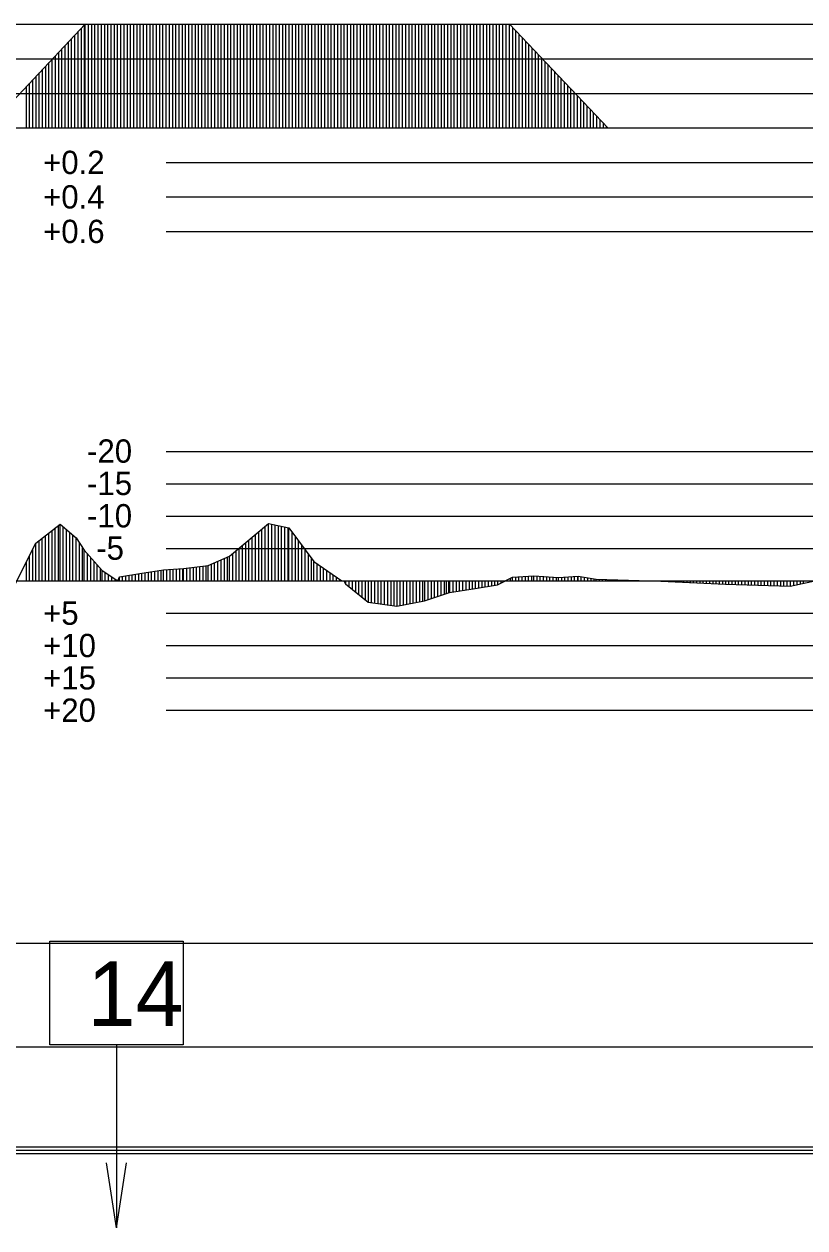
# Model space of a CAD drawing. Extents: x 2 to 10148, y 0 to 380.
# Drawn here: x 6401 to 6461.3, y 192 to 285 of the extents above; entities that cross this region are included whole.
import ezdxf

# ---------------------------------------------------------------- set-up
doc = ezdxf.new("R2010")
doc.units = 0
for name, color, linetype in [('POSUN_CARA', 7, 'Continuous'), ('POSUN_RASTR', 7, 'Continuous'), ('POSUN_TEXT', 7, 'Continuous'), ('RYCHL_RASTR', 7, 'Continuous'), ('SLOUPEC', 7, 'Continuous'), ('ZRYCHL_CARA', 7, 'Continuous'), ('ZRYCHL_RASTR', 7, 'Continuous'), ('ZRYCHL_TEXT', 7, 'Continuous')]:
    doc.layers.add(name, color=color, linetype=linetype)

msp = doc.modelspace()

# ---------------------------------------------------------------- linework, layer by layer
at = {"layer": 'POSUN_CARA'}
for p, q in [((6401.943, 244.91), (6403.809, 246.366)), ((6402.943, 242), (6402.943, 245.69)), ((6403.193, 242), (6403.193, 245.886)), ((6403.443, 242), (6403.443, 246.081)), ((6403.693, 242), (6403.693, 246.276)), ((6403.809, 246.366), (6405.055, 245.314)), ((6403.809, 242), (6403.809, 246.366)), ((6404.059, 242), (6404.059, 246.155)), ((6404.309, 242), (6404.309, 245.944)), ((6404.559, 242), (6404.559, 245.733)), ((6416.9, 243.909), (6419.92, 246.415)), ((6419.15, 242), (6419.15, 245.776)), ((6419.4, 242), (6419.4, 245.983)), ((6419.65, 242), (6419.65, 246.191)), ((6419.9, 242), (6419.9, 246.398)), ((6419.92, 246.415), (6421.486, 246.091)), ((6419.92, 242), (6419.92, 246.415)), ((6420.17, 242), (6420.17, 246.363)), ((6420.42, 242), (6420.42, 246.312)), ((6420.67, 242), (6420.67, 246.26)), ((6420.92, 242), (6420.92, 246.208)), ((6421.17, 242), (6421.17, 246.156)), ((6421.42, 242), (6421.42, 246.105)), ((6421.486, 246.091), (6423.413, 243.502)), ((6421.486, 242), (6421.486, 246.091)), ((6421.736, 242), (6421.736, 245.755)), ((6399.965, 240.975), (6401.943, 244.91)), ((6401.943, 242), (6401.943, 244.91)), ((6402.193, 242), (6402.193, 245.105)), ((6402.443, 242), (6402.443, 245.3)), ((6402.693, 242), (6402.693, 245.495)), ((6404.809, 242), (6404.809, 245.522)), ((6405.055, 245.314), (6405.685, 244.379)), ((6405.055, 242), (6405.055, 245.314)), ((6405.305, 242), (6405.305, 244.943)), ((6417.9, 242), (6417.9, 244.739)), ((6418.15, 242), (6418.15, 244.946)), ((6418.4, 242), (6418.4, 245.154)), ((6418.65, 242), (6418.65, 245.361)), ((6418.9, 242), (6418.9, 245.569)), ((6421.986, 242), (6421.986, 245.419)), ((6422.236, 242), (6422.236, 245.084)), ((6422.486, 242), (6422.486, 244.748)), ((6401.465, 242), (6401.465, 243.958)), ((6401.715, 242), (6401.715, 244.456)), ((6405.555, 242), (6405.555, 244.572)), ((6405.685, 244.379), (6407.058, 242.788)), ((6405.685, 242), (6405.685, 244.379)), ((6405.935, 242), (6405.935, 244.089)), ((6406.185, 242), (6406.185, 243.799)), ((6415.249, 243.179), (6416.9, 243.909)), ((6416.499, 242), (6416.499, 243.732)), ((6416.749, 242), (6416.749, 243.843)), ((6416.9, 242), (6416.9, 243.909)), ((6417.15, 242), (6417.15, 244.117)), ((6417.4, 242), (6417.4, 244.324)), ((6417.65, 242), (6417.65, 244.532)), ((6422.736, 242), (6422.736, 244.412)), ((6422.986, 242), (6422.986, 244.076)), ((6423.236, 242), (6423.236, 243.74)), ((6401.215, 242), (6401.215, 243.461)), ((6406.435, 242), (6406.435, 243.51)), ((6406.685, 242), (6406.685, 243.22)), ((6406.935, 242), (6406.935, 242.93)), ((6410.131, 242.59), (6411.803, 242.854)), ((6411.631, 242), (6411.631, 242.827)), ((6411.803, 242.854), (6413.355, 242.94)), ((6411.803, 242), (6411.803, 242.854)), ((6412.053, 242), (6412.053, 242.868)), ((6412.303, 242), (6412.303, 242.881)), ((6412.553, 242), (6412.553, 242.895)), ((6412.803, 242), (6412.803, 242.909)), ((6413.053, 242), (6413.053, 242.923)), ((6413.303, 242), (6413.303, 242.937)), ((6413.355, 242.94), (6415.249, 243.179)), ((6413.355, 242), (6413.355, 242.94)), ((6413.605, 242), (6413.605, 242.971)), ((6413.855, 242), (6413.855, 243.003)), ((6414.105, 242), (6414.105, 243.035)), ((6414.355, 242), (6414.355, 243.066)), ((6414.605, 242), (6414.605, 243.098)), ((6414.855, 242), (6414.855, 243.13)), ((6415.105, 242), (6415.105, 243.161)), ((6415.249, 242), (6415.249, 243.179)), ((6415.499, 242), (6415.499, 243.29)), ((6415.749, 242), (6415.749, 243.4)), ((6415.999, 242), (6415.999, 243.511)), ((6416.249, 242), (6416.249, 243.622)), ((6423.413, 243.502), (6425.562, 242.007)), ((6423.413, 242), (6423.413, 243.502)), ((6423.663, 242), (6423.663, 243.328)), ((6423.913, 242), (6423.913, 243.154)), ((6424.163, 242), (6424.163, 242.981)), ((6424.413, 242), (6424.413, 242.807)), ((6407.058, 242.788), (6408.264, 241.998)), ((6407.058, 242), (6407.058, 242.788)), ((6407.308, 242), (6407.308, 242.624)), ((6407.558, 242), (6407.558, 242.46)), ((6407.808, 242), (6407.808, 242.296)), ((6408.058, 242), (6408.058, 242.133)), ((6408.264, 241.998), (6408.391, 242.308)), ((6408.264, 242), (6408.264, 241.998)), ((6408.391, 242.308), (6410.131, 242.59)), ((6408.391, 242), (6408.391, 242.308)), ((6408.641, 242), (6408.641, 242.349)), ((6408.891, 242), (6408.891, 242.389)), ((6409.141, 242), (6409.141, 242.43)), ((6409.391, 242), (6409.391, 242.47)), ((6409.641, 242), (6409.641, 242.511)), ((6409.891, 242), (6409.891, 242.551)), ((6410.131, 242), (6410.131, 242.59)), ((6410.381, 242), (6410.381, 242.63)), ((6410.631, 242), (6410.631, 242.669)), ((6410.881, 242), (6410.881, 242.708)), ((6411.131, 242), (6411.131, 242.748)), ((6411.381, 242), (6411.381, 242.787)), ((6424.663, 242), (6424.663, 242.633)), ((6424.913, 242), (6424.913, 242.459)), ((6425.163, 242), (6425.163, 242.285)), ((6425.413, 242), (6425.413, 242.111)), ((6425.716, 242), (6425.867, 241.762)), ((6425.716, 242), (6425.716, 242)), ((6425.867, 242), (6425.867, 241.762)), ((6426.117, 242), (6426.117, 241.557)), ((6426.367, 242), (6426.367, 241.351)), ((6426.617, 242), (6426.617, 241.146)), ((6426.867, 242), (6426.867, 240.941)), ((6427.117, 242), (6427.117, 240.736)), ((6427.367, 242), (6427.367, 240.531)), ((6427.594, 242), (6427.594, 240.344)), ((6427.844, 242), (6427.844, 240.31)), ((6428.094, 242), (6428.094, 240.276)), ((6428.344, 242), (6428.344, 240.242)), ((6428.594, 242), (6428.594, 240.208)), ((6428.844, 242), (6428.844, 240.174)), ((6429.094, 242), (6429.094, 240.139)), ((6429.344, 242), (6429.344, 240.105)), ((6429.594, 242), (6429.594, 240.071)), ((6429.811, 242), (6429.811, 240.042)), ((6430.061, 242), (6430.061, 240.09)), ((6430.311, 242), (6430.311, 240.139)), ((6430.561, 242), (6430.561, 240.188)), ((6430.811, 242), (6430.811, 240.237)), ((6431.061, 242), (6431.061, 240.286)), ((6431.311, 242), (6431.311, 240.335)), ((6431.561, 242), (6431.561, 240.384)), ((6431.811, 242), (6431.811, 240.433)), ((6431.963, 242), (6431.963, 240.462)), ((6432.213, 242), (6432.212, 240.544)), ((6432.463, 242), (6432.463, 240.626)), ((6432.713, 242), (6432.709, 240.707)), ((6432.963, 242), (6432.962, 240.789)), ((6433.213, 242), (6433.213, 240.871)), ((6433.463, 242), (6433.462, 240.953)), ((6433.571, 242), (6433.571, 242.001)), ((6433.639, 242), (6433.639, 241.011)), ((6433.821, 242), (6433.821, 241.07)), ((6433.893, 242), (6433.893, 241.094)), ((6434.143, 242), (6434.143, 241.135)), ((6434.393, 242), (6434.393, 241.176)), ((6434.643, 242), (6434.643, 241.217)), ((6434.893, 242), (6434.893, 241.257)), ((6435.143, 242), (6435.143, 241.298)), ((6435.393, 242), (6435.393, 241.339)), ((6435.643, 242), (6435.643, 241.38)), ((6435.87, 242), (6435.87, 241.417)), ((6436.12, 242), (6436.12, 241.457)), ((6436.37, 242), (6436.37, 241.496)), ((6436.62, 242), (6436.62, 241.536)), ((6436.87, 242), (6436.87, 241.575)), ((6437.12, 242), (6437.12, 241.615)), ((6437.37, 242), (6437.37, 241.654)), ((6437.601, 241.691), (6438.748, 242.276)), ((6437.601, 242), (6437.601, 241.691)), ((6437.851, 242), (6437.851, 241.818)), ((6438.101, 242), (6438.101, 241.946)), ((6438.351, 242), (6438.351, 242.073)), ((6438.601, 242), (6438.601, 242.201)), ((6438.748, 242.276), (6440.395, 242.393)), ((6438.748, 242), (6438.748, 242.276)), ((6438.998, 242), (6438.998, 242.294)), ((6439.248, 242), (6439.248, 242.311)), ((6439.498, 242), (6439.498, 242.329)), ((6439.748, 242), (6439.748, 242.347)), ((6439.998, 242), (6439.998, 242.365)), ((6440.248, 242), (6440.248, 242.382)), ((6440.395, 242.393), (6442.301, 242.266)), ((6440.395, 242), (6440.395, 242.393)), ((6440.645, 242), (6440.645, 242.376)), ((6440.895, 242), (6440.895, 242.36)), ((6441.145, 242), (6441.145, 242.343)), ((6441.395, 242), (6441.395, 242.326)), ((6441.645, 242), (6441.645, 242.31)), ((6441.895, 242), (6441.895, 242.293)), ((6442.145, 242), (6442.145, 242.277)), ((6442.301, 242.266), (6443.814, 242.35)), ((6442.301, 242), (6442.301, 242.266)), ((6442.551, 242), (6442.551, 242.28)), ((6442.801, 242), (6442.801, 242.294)), ((6443.051, 242), (6443.051, 242.308)), ((6443.301, 242), (6443.301, 242.322)), ((6443.551, 242), (6443.551, 242.336)), ((6443.801, 242), (6443.801, 242.35)), ((6443.814, 242.35), (6445.213, 242.126)), ((6443.814, 242), (6443.814, 242.35)), ((6444.064, 242), (6444.064, 242.31)), ((6444.314, 242), (6444.314, 242.27)), ((6444.564, 242), (6444.564, 242.23)), ((6444.814, 242), (6444.814, 242.19)), ((6445.064, 242), (6445.064, 242.15)), ((6445.213, 242.126), (6450.211, 241.962)), ((6445.213, 242), (6445.213, 242.126)), ((6445.463, 242), (6445.463, 242.118)), ((6445.713, 242), (6445.713, 242.109)), ((6445.963, 242), (6445.963, 242.101)), ((6446.213, 242), (6446.213, 242.093)), ((6446.463, 242), (6446.463, 242.085)), ((6446.713, 242), (6446.713, 242.077)), ((6446.963, 242), (6446.963, 242.069)), ((6447.213, 242), (6447.213, 242.06)), ((6447.463, 242), (6447.463, 242.052)), ((6447.713, 242), (6447.713, 242.044)), ((6447.963, 242), (6447.963, 242.036)), ((6448.213, 242), (6448.213, 242.028)), ((6448.463, 242), (6448.463, 242.019)), ((6448.713, 242), (6448.713, 242.011)), ((6448.963, 242), (6448.963, 242.003)), ((6449.213, 242), (6449.213, 241.995)), ((6449.463, 242), (6449.463, 241.987)), ((6449.713, 242), (6449.713, 241.979)), ((6449.963, 242), (6449.963, 241.97)), ((6450.211, 242), (6450.211, 241.962)), ((6450.211, 241.962), (6455.187, 241.733)), ((6450.461, 242), (6450.461, 241.951)), ((6450.711, 242), (6450.711, 241.939)), ((6450.961, 242), (6450.961, 241.928)), ((6451.211, 242), (6451.211, 241.916)), ((6451.461, 242), (6451.461, 241.905)), ((6451.711, 242), (6451.711, 241.893)), ((6451.961, 242), (6451.961, 241.882)), ((6452.211, 242), (6452.211, 241.87)), ((6452.461, 242), (6452.461, 241.859)), ((6452.711, 242), (6452.711, 241.847)), ((6452.961, 242), (6452.961, 241.836)), ((6453.211, 242), (6453.211, 241.824)), ((6453.461, 242), (6453.461, 241.813)), ((6453.711, 242), (6453.711, 241.801)), ((6453.961, 242), (6453.961, 241.79)), ((6454.211, 242), (6454.211, 241.778)), ((6454.461, 242), (6454.461, 241.767)), ((6454.711, 242), (6454.711, 241.755)), ((6454.961, 242), (6454.961, 241.744)), ((6455.187, 242), (6455.187, 241.733)), ((6455.437, 242), (6455.437, 241.726)), ((6455.687, 242), (6455.687, 241.718)), ((6455.937, 242), (6455.937, 241.71)), ((6456.187, 242), (6456.187, 241.702)), ((6456.437, 242), (6456.437, 241.694)), ((6456.687, 242), (6456.687, 241.686)), ((6456.937, 242), (6456.937, 241.678)), ((6457.187, 242), (6457.187, 241.67)), ((6457.437, 242), (6457.437, 241.662)), ((6457.687, 242), (6457.687, 241.654)), ((6457.937, 242), (6457.937, 241.646)), ((6458.187, 242), (6458.187, 241.638)), ((6458.437, 242), (6458.437, 241.63)), ((6458.687, 242), (6458.687, 241.622)), ((6458.937, 242), (6458.937, 241.615)), ((6459.187, 242), (6459.187, 241.607)), ((6459.437, 242), (6459.437, 241.599)), ((6459.687, 242), (6459.687, 241.591)), ((6459.937, 242), (6459.937, 241.583)), ((6460.187, 242), (6460.187, 241.575)), ((6460.206, 241.574), (6464.976, 242.641)), ((6460.206, 242), (6460.206, 241.574)), ((6460.456, 242), (6460.456, 241.63)), ((6460.706, 242), (6460.706, 241.686)), ((6460.956, 242), (6460.956, 241.742)), ((6461.206, 242), (6461.206, 241.798)), ((6425.867, 241.762), (6427.594, 240.344)), ((6431.963, 240.462), (6433.893, 241.094)), ((6433.893, 241.094), (6435.87, 241.417)), ((6435.87, 241.417), (6437.601, 241.691)), ((6455.187, 241.733), (6460.206, 241.574)), ((6427.594, 240.344), (6429.811, 240.042)), ((6429.811, 240.042), (6431.963, 240.462))]:
    msp.add_line(p, q, dxfattribs=at)
at = {"layer": 'POSUN_RASTR'}
for p, q in [((6412, 252), (6600.477, 252)), ((6412, 249.5), (6600.431, 249.5)), ((6412, 247), (6600.431, 247)), ((6412, 244.5), (6600.477, 244.5)), ((5974.91, 242), (6872.958, 242)), ((6412, 239.5), (6608, 239.5)), ((6412, 237), (6608, 237)), ((6412, 234.5), (6608, 234.5)), ((6412, 232), (6608, 232))]:
    msp.add_line(p, q, dxfattribs=at)
at = {"layer": 'RYCHL_RASTR'}
for p, q in [((5971.058, 214), (6871.344, 214)), ((5971.085, 206), (6871.33, 206)), ((5971.287, 198.25), (6871.33, 198.25)), ((5971.287, 198), (6871.33, 198)), ((5971.307, 197.75), (6871.33, 197.75))]:
    msp.add_line(p, q, dxfattribs=at)
at = {"layer": 'SLOUPEC'}
for p, q in [((6408.171, 206.144), (6408.171, 191.994)), ((6408.171, 191.994), (6407.404, 197.036)), ((6408.171, 191.994), (6408.938, 197.036))]:
    msp.add_line(p, q, dxfattribs=at)
msp.add_lwpolyline([(6403.025, 214.143), (6413.317, 214.143), (6413.317, 206.144), (6403.025, 206.144)], close=True, dxfattribs=at)
at = {"layer": 'ZRYCHL_CARA'}
for p, q in [((6398.208, 277), (6405.759, 285.019)), ((6405.458, 277), (6405.458, 284.7)), ((6405.708, 277), (6405.708, 284.965)), ((6405.759, 277), (6405.759, 285.019)), ((6405.759, 285.019), (6438.518, 285.019)), ((6406.009, 277), (6406.009, 285.019)), ((6406.259, 277), (6406.259, 285.019)), ((6406.509, 277), (6406.509, 285.019)), ((6406.759, 277), (6406.759, 285.019)), ((6407.009, 277), (6407.009, 285.019)), ((6407.259, 277), (6407.259, 285.019)), ((6407.509, 277), (6407.509, 285.019)), ((6407.759, 277), (6407.759, 285.019)), ((6408.009, 277), (6408.009, 285.019)), ((6408.259, 277), (6408.259, 285.019)), ((6408.509, 277), (6408.509, 285.019)), ((6408.759, 277), (6408.759, 285.019)), ((6409.009, 277), (6409.009, 285.019)), ((6409.259, 277), (6409.259, 285.019)), ((6409.509, 277), (6409.509, 285.019)), ((6409.759, 277), (6409.759, 285.019)), ((6410.009, 277), (6410.009, 285.019)), ((6410.259, 277), (6410.259, 285.019)), ((6410.509, 277), (6410.509, 285.019)), ((6410.759, 277), (6410.759, 285.019)), ((6411.009, 277), (6411.009, 285.019)), ((6411.259, 277), (6411.259, 285.019)), ((6411.509, 277), (6411.509, 285.019)), ((6411.759, 277), (6411.759, 285.019)), ((6412.009, 277), (6412.009, 285.019)), ((6412.259, 277), (6412.259, 285.019)), ((6412.509, 277), (6412.509, 285.019)), ((6412.759, 277), (6412.759, 285.019)), ((6413.009, 277), (6413.009, 285.019)), ((6413.259, 277), (6413.259, 285.019)), ((6413.509, 277), (6413.509, 285.019)), ((6413.759, 277), (6413.759, 285.019)), ((6414.009, 277), (6414.009, 285.019)), ((6414.259, 277), (6414.259, 285.019)), ((6414.509, 277), (6414.509, 285.019)), ((6414.759, 277), (6414.759, 285.019)), ((6415.009, 277), (6415.009, 285.019)), ((6415.259, 277), (6415.259, 285.019)), ((6415.509, 277), (6415.509, 285.019)), ((6415.759, 277), (6415.759, 285.019)), ((6416.009, 277), (6416.009, 285.019)), ((6416.259, 277), (6416.259, 285.019)), ((6416.509, 277), (6416.509, 285.019)), ((6416.759, 277), (6416.759, 285.019)), ((6417.009, 277), (6417.009, 285.019)), ((6417.259, 277), (6417.259, 285.019)), ((6417.509, 277), (6417.509, 285.019)), ((6417.759, 277), (6417.759, 285.019)), ((6418.009, 277), (6418.009, 285.019)), ((6418.259, 277), (6418.259, 285.019)), ((6418.509, 277), (6418.509, 285.019)), ((6418.759, 277), (6418.759, 285.019)), ((6419.009, 277), (6419.009, 285.019)), ((6419.259, 277), (6419.259, 285.019)), ((6419.509, 277), (6419.509, 285.019)), ((6419.759, 277), (6419.759, 285.019)), ((6420.009, 277), (6420.009, 285.019)), ((6420.259, 277), (6420.259, 285.019)), ((6420.509, 277), (6420.509, 285.019)), ((6420.759, 277), (6420.759, 285.019)), ((6421.009, 277), (6421.009, 285.019)), ((6421.259, 277), (6421.259, 285.019)), ((6421.509, 277), (6421.509, 285.019)), ((6421.759, 277), (6421.759, 285.019)), ((6422.009, 277), (6422.009, 285.019)), ((6422.259, 277), (6422.259, 285.019)), ((6422.509, 277), (6422.509, 285.019)), ((6422.759, 277), (6422.759, 285.019)), ((6423.009, 277), (6423.009, 285.019)), ((6423.259, 277), (6423.259, 285.019)), ((6423.509, 277), (6423.509, 285.019)), ((6423.759, 277), (6423.759, 285.019)), ((6424.009, 277), (6424.009, 285.019)), ((6424.259, 277), (6424.259, 285.019)), ((6424.509, 277), (6424.509, 285.019)), ((6424.759, 277), (6424.759, 285.019)), ((6425.009, 277), (6425.009, 285.019)), ((6425.259, 277), (6425.259, 285.019)), ((6425.509, 277), (6425.509, 285.019)), ((6425.759, 277), (6425.759, 285.019)), ((6426.009, 277), (6426.009, 285.019)), ((6426.259, 277), (6426.259, 285.019)), ((6426.509, 277), (6426.509, 285.019)), ((6426.759, 277), (6426.759, 285.019)), ((6427.009, 277), (6427.009, 285.019)), ((6427.259, 277), (6427.259, 285.019)), ((6427.509, 277), (6427.509, 285.019)), ((6427.759, 277), (6427.759, 285.019)), ((6428.009, 277), (6428.009, 285.019)), ((6428.259, 277), (6428.259, 285.019)), ((6428.509, 277), (6428.509, 285.019)), ((6428.759, 277), (6428.759, 285.019)), ((6429.009, 277), (6429.009, 285.019)), ((6429.259, 277), (6429.259, 285.019)), ((6429.509, 277), (6429.509, 285.019)), ((6429.759, 277), (6429.759, 285.019)), ((6430.009, 277), (6430.009, 285.019)), ((6430.259, 277), (6430.259, 285.019)), ((6430.509, 277), (6430.509, 285.019)), ((6430.759, 277), (6430.759, 285.019)), ((6431.009, 277), (6431.009, 285.019)), ((6431.259, 277), (6431.259, 285.019)), ((6431.509, 277), (6431.509, 285.019)), ((6431.759, 277), (6431.759, 285.019)), ((6432.009, 277), (6432.009, 285.019)), ((6432.259, 277), (6432.259, 285.019)), ((6432.509, 277), (6432.509, 285.019)), ((6432.759, 277), (6432.759, 285.019)), ((6433.009, 277), (6433.009, 285.019)), ((6433.259, 277), (6433.259, 285.019)), ((6433.509, 277), (6433.509, 285.019)), ((6433.759, 277), (6433.759, 285.019)), ((6434.009, 277), (6434.009, 285.019)), ((6434.259, 277), (6434.259, 285.019)), ((6434.509, 277), (6434.509, 285.019)), ((6434.759, 277), (6434.759, 285.019)), ((6435.009, 277), (6435.009, 285.019)), ((6435.259, 277), (6435.259, 285.019)), ((6435.509, 277), (6435.509, 285.019)), ((6435.759, 277), (6435.759, 285.019)), ((6436.009, 277), (6436.009, 285.019)), ((6436.259, 277), (6436.259, 285.019)), ((6436.509, 277), (6436.509, 285.019)), ((6436.759, 277), (6436.759, 285.019)), ((6437.009, 277), (6437.009, 285.019)), ((6437.259, 277), (6437.259, 285.019)), ((6437.509, 277), (6437.509, 285.019)), ((6437.759, 277), (6437.759, 285.019)), ((6438.009, 277), (6438.009, 285.019)), ((6438.259, 277), (6438.259, 285.019)), ((6438.509, 277), (6438.509, 285.019)), ((6438.518, 277), (6438.518, 285.019)), ((6438.518, 285.019), (6446.118, 277)), ((6438.768, 277), (6438.768, 284.756)), ((6404.708, 277), (6404.708, 283.903)), ((6404.958, 277), (6404.958, 284.169)), ((6405.208, 277), (6405.208, 284.434)), ((6439.018, 277), (6439.018, 284.492)), ((6439.268, 277), (6439.268, 284.228)), ((6439.518, 277), (6439.518, 283.964)), ((6403.708, 277), (6403.708, 282.841)), ((6403.958, 277), (6403.958, 283.107)), ((6404.208, 277), (6404.208, 283.372)), ((6404.458, 277), (6404.458, 283.638)), ((6439.768, 277), (6439.768, 283.7)), ((6440.018, 277), (6440.018, 283.437)), ((6440.268, 277), (6440.268, 283.173)), ((6440.518, 277), (6440.518, 282.909)), ((6402.958, 277), (6402.958, 282.045)), ((6403.208, 277), (6403.208, 282.31)), ((6403.458, 277), (6403.458, 282.576)), ((6440.768, 277), (6440.768, 282.645)), ((6441.018, 277), (6441.018, 282.381)), ((6441.268, 277), (6441.268, 282.118)), ((6401.958, 277), (6401.958, 280.983)), ((6402.208, 277), (6402.208, 281.248)), ((6402.458, 277), (6402.458, 281.514)), ((6402.708, 277), (6402.708, 281.779)), ((6441.518, 277), (6441.518, 281.854)), ((6441.768, 277), (6441.768, 281.59)), ((6442.018, 277), (6442.018, 281.326)), ((6442.268, 277), (6442.268, 281.062)), ((6401.208, 277), (6401.208, 280.186)), ((6401.458, 277), (6401.458, 280.452)), ((6401.708, 277), (6401.708, 280.717)), ((6442.518, 277), (6442.518, 280.799)), ((6442.768, 277), (6442.768, 280.535)), ((6443.018, 277), (6443.018, 280.271)), ((6443.268, 277), (6443.268, 280.007)), ((6443.518, 277), (6443.518, 279.744)), ((6443.768, 277), (6443.768, 279.48)), ((6444.018, 277), (6444.018, 279.216)), ((6444.268, 277), (6444.268, 278.952)), ((6444.518, 277), (6444.518, 278.688)), ((6444.768, 277), (6444.768, 278.425)), ((6445.018, 277), (6445.018, 278.161)), ((6445.268, 277), (6445.268, 277.897)), ((6445.518, 277), (6445.518, 277.633)), ((6445.768, 277), (6445.768, 277.369)), ((5974.91, 277), (6872.958, 277)), ((6446.018, 277), (6446.018, 277.106))]:
    msp.add_line(p, q, dxfattribs=at)
at = {"layer": 'ZRYCHL_RASTR'}
for p, q in [((6395.048, 285), (6608, 285)), ((6395.094, 282.333), (6608, 282.333)), ((6394.967, 279.667), (6608, 279.667)), ((6412, 274.333), (6615.517, 274.333)), ((6412, 271.667), (6615.563, 271.667)), ((6412, 269), (6615.517, 269))]:
    msp.add_line(p, q, dxfattribs=at)

# ---------------------------------------------------------------- texts
at = {"layer": 'POSUN_TEXT'}
for s, p in [('-20', (6405.898, 251.126)), ('-15', (6405.898, 248.626)), ('-10', (6405.898, 246.126)), ('-5', (6406.605, 243.626)), ('+5', (6402.5, 238.6)), ('+10', (6402.5, 236.1)), ('+15', (6402.5, 233.6)), ('+20', (6402.5, 231.1))]:
    msp.add_text(s, height=1.8, dxfattribs=at).set_placement(p)
at = {"layer": 'SLOUPEC'}
msp.add_text('14', height=5, rotation=360, dxfattribs=at).set_placement((6405.922, 207.585))
at = {"layer": 'ZRYCHL_TEXT'}
for s, p in [('+0.2', (6402.5, 273.433)), ('+0.4', (6402.5, 270.767)), ('+0.6', (6402.5, 268.1))]:
    msp.add_text(s, height=1.8, dxfattribs=at).set_placement(p)

doc.saveas('drawing.dxf')
